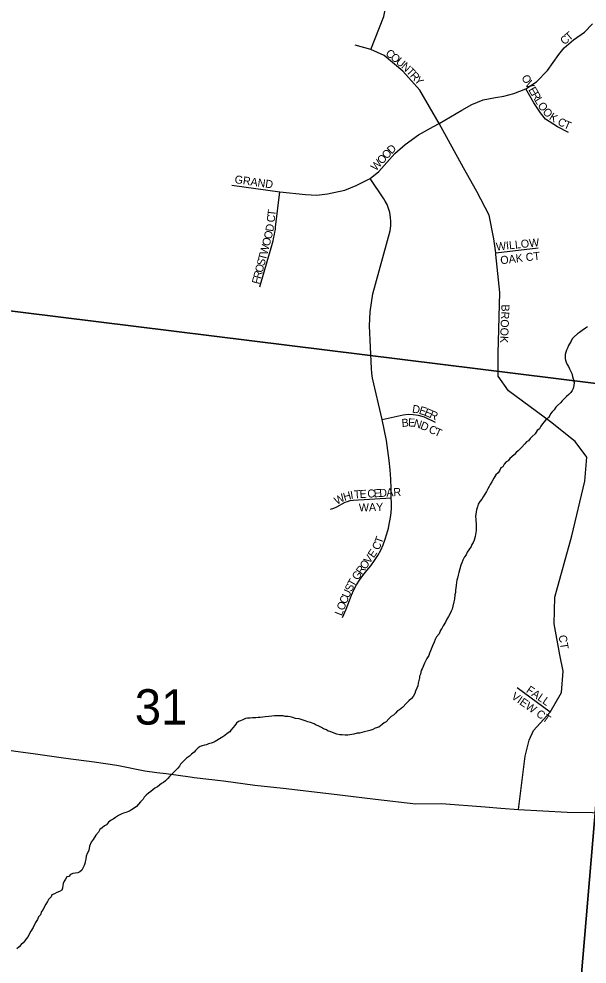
# Model space of a CAD drawing. Extents: x 1310247 to 1664935, y 284496 to 704931.
# Drawn here: x 1492430 to 1495982, y 566254 to 572160 of the extents above; entities that cross this region are included whole.
import ezdxf

# ---------------------------------------------------------------- set-up
doc = ezdxf.new("R2010")
doc.units = 0
for name, color, linetype in [('GM_P_State_Location', 7, 'Continuous'), ('GM_X_County', 7, 'Continuous'), ('GM_X_Interstate_Shield', 7, 'Continuous'), ('GM_X_Minor_River_Text', 7, 'Continuous'), ('GM_X_State_Location', 7, 'Continuous'), ('GM_X_US_Location', 7, 'Continuous')]:
    doc.layers.add(name, color=color, linetype=linetype)

msp = doc.modelspace()

# ---------------------------------------------------------------- linework, layer by layer
at = {"layer": 'GM_X_County'}
for points in [[(1491265.3, 575835.8), (1496738.4, 575313.4), (1496258.3, 569855.4), (1490772.2, 570534)], [(1490772.2, 570534), (1496258.3, 569855.4), (1495789, 564325.3), (1490328.6, 565207.3)], [(1496258.3, 569855.4), (1501640.4, 570244.6), (1501203.7, 564857.8), (1495789, 564325.3)]]:
    msp.add_lwpolyline(points, close=True, dxfattribs=at)
at = {"layer": 'GM_X_Interstate_Shield'}
for points in [[(1491623.9, 567706.7), (1491721.4, 567690.8), (1491925.6, 567660.7), (1492086.4, 567633.4), (1492195.9, 567615.8), (1492300.3, 567600), (1492407.3, 567584.9), (1492486.9, 567573.4), (1492534.3, 567567), (1492723.1, 567540.4), (1492899.7, 567517.5), (1493041.8, 567495.9), (1493216.4, 567461), (1493291.7, 567451.6)], [(1493291.7, 567451.6), (1493350.4, 567444.2), (1493501, 567423.9)], [(1493501, 567423.9), (1493526.3, 567420.5), (1493708.2, 567398.7), (1493904.1, 567372.6), (1494082.1, 567352.8), (1494278.1, 567330.7), (1494436.1, 567311.3), (1494660, 567284.6), (1494912, 567255.3), (1495070.8, 567257.8), (1495343.9, 567237.3), (1495442.6, 567228.6)], [(1495442.6, 567228.6), (1495553.4, 567218.8), (1495857.1, 567203.6), (1496015.4, 567200.3), (1496177.7, 567194.9), (1496335.8, 567185.6), (1496482, 567176.6), (1496642.1, 567165.2), (1496784.3, 567158.2), (1496948.5, 567148.8), (1497076.4, 567147.9)]]:
    msp.add_lwpolyline(points, dxfattribs=at)
at = {"layer": 'GM_X_Minor_River_Text'}
for points in [[(1495985.3, 570235.8), (1495971.1, 570228.1), (1495950.6, 570212.5), (1495934.3, 570200.9), (1495922, 570191.2), (1495901.5, 570173.6), (1495889.1, 570159.9), (1495882.7, 570146), (1495872.3, 570130.2), (1495865.9, 570118.3), (1495859.5, 570102.4), (1495853.2, 570090.5), (1495848.8, 570076.5), (1495844.4, 570062.6), (1495844.1, 570050.6), (1495843.8, 570038.5), (1495847.5, 570026.4), (1495851.2, 570014.2), (1495856.9, 570000), (1495864.6, 569987.8), (1495872.3, 569973.6), (1495879.9, 569957.3), (1495885.6, 569945.1), (1495891.1, 569924.9), (1495894.7, 569910.7), (1495900.2, 569888.5), (1495899.7, 569868.4), (1495895.2, 569850.5), (1495888.9, 569838.6), (1495880.5, 569824.8), (1495868.2, 569813), (1495853.8, 569801.3), (1495837.3, 569783.7), (1495825, 569773.9), (1495814.7, 569760.2), (1495796.2, 569744.6), (1495785.9, 569732.8), (1495775.4, 569717), (1495763.1, 569705.2), (1495752.7, 569691.4), (1495742.1, 569669.6), (1495727.8, 569659.9), (1495713.3, 569642.2), (1495703, 569630.4), (1495692.6, 569614.7), (1495684.1, 569598.8), (1495669.8, 569587.1), (1495657.2, 569567.3), (1495638.7, 569549.8), (1495626.4, 569538), (1495616, 569524.2), (1495603.8, 569516.5), (1495593.5, 569504.7), (1495572.8, 569481.1), (1495550.2, 569461.6), (1495537.9, 569449.9), (1495527.5, 569438.1), (1495511.1, 569422.4), (1495498.8, 569412.7), (1495488.4, 569398.9), (1495476.2, 569391.2), (1495463.8, 569377.5), (1495455.4, 569361.6), (1495443.1, 569353.9), (1495436.7, 569340), (1495426.3, 569324.2), (1495411.9, 569310.5), (1495399.4, 569290.7), (1495386.7, 569267)], [(1495386.7, 569267), (1495376.3, 569251.2), (1495369.9, 569237.3), (1495361.5, 569223.4), (1495353.1, 569207.6), (1495342.6, 569189.8), (1495332.2, 569174), (1495323.7, 569158.1), (1495311.4, 569144.4), (1495300.9, 569126.6), (1495296.5, 569110.6), (1495290, 569092.7), (1495287.6, 569078.7), (1495284.9, 569050.7), (1495286.5, 569034.6), (1495286.1, 569020.5), (1495287.8, 569006.4), (1495289.4, 568992.3), (1495289, 568974.3), (1495288.7, 568962.2), (1495286.3, 568950.3), (1495281.7, 568926.3), (1495275.1, 568902.3), (1495268.7, 568888.5), (1495260.4, 568876.6), (1495258, 568862.6), (1495241.5, 568843), (1495233, 568827.1), (1495226.6, 568811.2), (1495216.3, 568799.4), (1495205.7, 568777.6), (1495199.3, 568761.7), (1495192.8, 568745.8), (1495186.3, 568723.9), (1495179.6, 568700), (1495175.2, 568684), (1495170.7, 568666.1), (1495168.4, 568652.1), (1495166.1, 568640.1), (1495163.5, 568620.1), (1495161.1, 568604.1), (1495158.8, 568590.1), (1495158.4, 568576), (1495156, 568562), (1495153.3, 568534), (1495148.9, 568518), (1495142.2, 568490.1), (1495137.7, 568472.2), (1495131.3, 568458.2), (1495122.8, 568440.4), (1495114.5, 568426.6), (1495106, 568408.7), (1495097.5, 568390.8), (1495082.8, 568367.1), (1495074.4, 568351.3), (1495066.1, 568339.4), (1495057.5, 568317.6), (1495040.9, 568297.9), (1495032.5, 568282.1), (1495026.1, 568266.2), (1495015.4, 568242.3), (1495002.6, 568210.5), (1494996.2, 568196.6), (1494991.9, 568182.7), (1494979.3, 568162.9), (1494973, 568151), (1494964.5, 568133.2), (1494956, 568113.3), (1494951.6, 568099.4), (1494945.3, 568087.5), (1494940.7, 568065.5), (1494934.4, 568053.6), (1494934.1, 568041.6), (1494929.7, 568025.7), (1494925.2, 568009.7), (1494922.8, 567991.7), (1494916.4, 567977.8), (1494909.9, 567959.9), (1494905.5, 567944), (1494895, 567926.2), (1494884.6, 567912.4), (1494868.2, 567898.7), (1494851.7, 567881.1), (1494829.1, 567859.5), (1494808.6, 567842), (1494796.4, 567836.3), (1494784, 567822.5), (1494771.6, 567808.8), (1494757.4, 567801.1), (1494742.9, 567785.4), (1494726.4, 567767.8), (1494714.2, 567762.1), (1494699.9, 567750.4), (1494679.4, 567734.8), (1494657.2, 567727.4), (1494642.9, 567719.7), (1494622.7, 567714.2), (1494606.5, 567708.6), (1494588.4, 567705), (1494574.2, 567701.3), (1494558.1, 567697.7)], [(1494558.1, 567697.7), (1494544, 567696.1), (1494523.8, 567690.6), (1494511.7, 567688.9), (1494497.6, 567687.2), (1494485.5, 567683.5), (1494469.5, 567683.9), (1494451.5, 567686.4), (1494435.4, 567686.8), (1494417.5, 567691.2), (1494399.6, 567697.7), (1494375.7, 567706.3), (1494363.7, 567708.7), (1494351.9, 567717), (1494334, 567723.4), (1494322.2, 567731.8), (1494300.4, 567742.4), (1494288.5, 567746.7), (1494274.6, 567755.1), (1494252.8, 567763.7), (1494236.8, 567768.1), (1494224.9, 567772.4), (1494213, 567776.7), (1494201, 567781), (1494181.1, 567785.5), (1494159.1, 567788.1), (1494141.2, 567794.6), (1494125.3, 567799), (1494113.3, 567801.3), (1494095.2, 567801.7), (1494081.2, 567804.1), (1494067.2, 567804.4), (1494049.2, 567804.9), (1494027.1, 567805.5), (1494011, 567803.8), (1493992.9, 567800.3), (1493968.7, 567798.9), (1493954.7, 567797.2), (1493938.6, 567795.6), (1493926.5, 567793.9), (1493910.4, 567792.3), (1493890.3, 567792.8), (1493876.2, 567791.2), (1493858.1, 567789.6), (1493846.1, 567787.9), (1493833.9, 567782.2), (1493815.6, 567774.6), (1493803.4, 567768.9), (1493789.1, 567759.2), (1493778.8, 567745.5), (1493768.4, 567731.7), (1493753.9, 567716), (1493747.6, 567704.1), (1493731.3, 567694.4), (1493717, 567682.8), (1493704.7, 567673), (1493684.3, 567661.5), (1493668, 567651.9), (1493655.8, 567644.2), (1493643.6, 567638.4), (1493631.5, 567634.7), (1493615.3, 567629.1), (1493603.1, 567623.4), (1493589, 567621.7), (1493574.9, 567618.1), (1493562.7, 567612.4), (1493550.4, 567604.7), (1493534, 567589), (1493525.7, 567577.2), (1493509.3, 567565.5), (1493497, 567553.8), (1493476.6, 567540.2), (1493462.2, 567526.6), (1493451.8, 567514.8), (1493439.5, 567503), (1493433.2, 567491.2), (1493422.8, 567477.4), (1493408.4, 567463.7), (1493396.1, 567451.9), (1493385.7, 567440.2), (1493371.3, 567426.5), (1493360.9, 567412.7), (1493346.5, 567399), (1493334.3, 567389.2), (1493322, 567381.5), (1493307.7, 567371.8), (1493295.4, 567362.1), (1493279.1, 567352.5), (1493266.8, 567342.8), (1493254.6, 567333), (1493240.2, 567321.4), (1493225.9, 567309.7), (1493213.5, 567295.9), (1493207.2, 567284), (1493190.7, 567268.4), (1493176.3, 567252.7), (1493163.9, 567238.9), (1493149.5, 567227.3), (1493133.2, 567217.7), (1493121, 567209.9), (1493098.7, 567200.4)], [(1493098.7, 567200.4), (1493084.5, 567196.8), (1493072.4, 567193.1), (1493052, 567181.5), (1493033.7, 567170), (1493019.3, 567158.3), (1493007.2, 567152.6), (1492990.8, 567140.9), (1492976.3, 567123.2), (1492964.1, 567117.5), (1492949.8, 567105.8), (1492935.4, 567094.1), (1492927, 567078.3), (1492910.5, 567058.6), (1492893.7, 567032.9), (1492881.3, 567015.2), (1492870.6, 566991.4), (1492865.9, 566963.4), (1492857.4, 566945.5), (1492850.9, 566927.6), (1492848.5, 566909.6), (1492844, 566893.7), (1492841.7, 566881.7), (1492837.4, 566869.8), (1492831.1, 566857.9), (1492822.6, 566840), (1492810.3, 566830.3), (1492798.1, 566824.6), (1492782, 566821), (1492765.9, 566819.4), (1492751.7, 566813.7), (1492741.4, 566801.9), (1492729.2, 566798.2), (1492720.9, 566784.4), (1492712.5, 566772.5), (1492706.1, 566756.6), (1492703.8, 566744.6), (1492701.4, 566728.6), (1492697, 566716.7), (1492682.7, 566707), (1492666.6, 566701.4), (1492652.3, 566693.7), (1492636.1, 566686.1), (1492631.7, 566674.2), (1492615.2, 566656.5), (1492608.9, 566644.6), (1492598.5, 566628.8), (1492590.1, 566613), (1492581.6, 566595.1), (1492571.2, 566583.4), (1492564.7, 566561.4), (1492552.3, 566549.7), (1492545.8, 566531.8), (1492533.3, 566514), (1492518.5, 566482.3), (1492503.8, 566458.6), (1492495.5, 566444.8), (1492487, 566426.9), (1492474.5, 566411.2), (1492466.2, 566399.3), (1492455.9, 566387.5), (1492443.5, 566375.8), (1492431.1, 566362), (1492416.8, 566348.4)]]:
    msp.add_lwpolyline(points, dxfattribs=at)
at = {"layer": 'GM_X_State_Location'}
for points in [[(1494628.9, 571968.8), (1494711.6, 572174.1), (1494737.3, 572316.7), (1494754.4, 572584.7), (1494797.1, 572981.1), (1494798, 572994.7)], [(1493760.1, 571120.7), (1494060.4, 571079.2), (1494222.3, 571061.8), (1494291.8, 571058.7), (1494359.7, 571065.9), (1494468.2, 571089.8), (1494537.7, 571118.5), (1494624.7, 571162.6), (1494679.5, 571206.2), (1494779.5, 571319.7), (1494844.9, 571375.5), (1494928.7, 571436.2), (1495020.6, 571487), (1495057.5, 571507.2), (1495198.1, 571588.6), (1495261.9, 571625.7), (1495331.8, 571654.4), (1495409.5, 571668.6), (1495461.5, 571676.4), (1495523.3, 571693.9), (1495598.4, 571723.5), (1495665.6, 571767.5), (1495734.7, 571837.9), (1495805.9, 571938.2), (1495837.7, 571978.9), (1495896.9, 572029.2), (1495966.1, 572077.1), (1496015.9, 572128.5)], [(1495553.4, 567218.8), (1495594.4, 567553.6), (1495619.1, 567652.1), (1495647.8, 567713.7), (1495750.8, 567827.5), (1495822, 567950), (1495832.7, 568083.4), (1495812.1, 568186.1), (1495775.2, 568379.1), (1495779.3, 568547.5), (1495886.1, 568929.5), (1495968.2, 569270.4), (1495979.6, 569422.2), (1495907.3, 569518.5), (1495752.5, 569642.4), (1495491, 569835), (1495425.7, 569928), (1495425.7, 570069), (1495436, 570450.9), (1495411.9, 570688.3), (1495410.4, 570698.7), (1495398.2, 570784.7), (1495370.6, 570932.6), (1495291.5, 571080.5), (1495208.9, 571228.5), (1495057.5, 571507.2), (1494937.1, 571713.6), (1494830.5, 571834), (1494713.5, 571930.3), (1494628.9, 571968.8), (1494531.1, 571995.7)], [(1495866.4, 571449.7), (1495797.4, 571486.4), (1495721.6, 571534), (1495689.9, 571571.9), (1495649, 571634.7), (1495598.4, 571723.5)], [(1494453, 568419.4), (1494476, 568472.4), (1494497.2, 568526.1), (1494509.7, 568559.4), (1494524.4, 568591.8), (1494541.1, 568623.2), (1494559.9, 568653.5), (1494580.6, 568682.4), (1494605.8, 568712.1), (1494629.6, 568742.9), (1494652.1, 568774.7), (1494673.1, 568807.5), (1494692.6, 568841.2), (1494706.8, 568874.5), (1494719.5, 568908.3), (1494730.4, 568942.8), (1494739.7, 568977.7), (1494747.2, 569013.1), (1494753.1, 569043.4), (1494756.9, 569074), (1494758.8, 569104.8), (1494758.7, 569135.7), (1494756.7, 569166.5), (1494756.3, 569225.3), (1494754.1, 569284), (1494750.2, 569342.6), (1494744.6, 569401.1), (1494727.8, 569524.8), (1494700.9, 569657.6), (1494640.6, 569915.5), (1494635.9, 569945.2), (1494633, 569975.8), (1494622.5, 570241), (1494623.4, 570286), (1494626.3, 570329.1), (1494633, 570385.5), (1494643.1, 570442.8), (1494749.8, 570836.4), (1494754.5, 570866), (1494755.5, 570894.7), (1494753.6, 570919.6), (1494748.8, 570949.3), (1494741.1, 570974.2), (1494731.6, 570999.1), (1494719.1, 571021.1), (1494710.3, 571034.7), (1494624.7, 571162.6)], [(1493936.7, 570485), (1493986.5, 570658.4), (1494002.2, 570714), (1494018.3, 570772.2), (1494021.8, 570784.7), (1494028.5, 570815.1), (1494030.4, 570827.3), (1494033.2, 570843.7), (1494034.4, 570858.6), (1494060.4, 571079.2)], [(1495410.4, 570698.7), (1495675.8, 570729.6)], [(1494700.9, 569657.6), (1494833, 569686.8), (1494863.7, 569689.6), (1494895.3, 569688.7), (1494926.8, 569683.9), (1494963.2, 569672.4), (1495032, 569639)], [(1494377.2, 569095.8), (1494397.9, 569103.6), (1494416.6, 569111.5), (1494469.7, 569139.5), (1494484.8, 569145.2), (1494500.5, 569149.5), (1494518.5, 569151.7), (1494756.7, 569166.5)], [(1495750.8, 567827.5), (1495544.1, 567980)]]:
    msp.add_lwpolyline(points, dxfattribs=at)

# ---------------------------------------------------------------- texts
at = {"layer": 'GM_P_State_Location'}
for s, rotation, p in [('T', 40.06791, (1495869.8, 572020.3)), ('C', 41.85542, (1495840.6, 571994.1)), ('C', 320.76358, (1494717.7, 571937.3)), ('O', 320.75982, (1494748.4, 571912.3)), ('U', 320.75982, (1494782.5, 571884.5)), ('N', 317.58221, (1494816, 571857.1)), ('T', 312.89321, (1494847.7, 571828.2)), ('R', 312.49255, (1494871.6, 571802.5)), ('Y', 312.51513, (1494898.3, 571773.3)), ('O', 299.8506, (1495569.2, 571793.9)), ('V', 299.83164, (1495591.1, 571755.7)), ('E', 299.86272, (1495613, 571717.5)), ('R', 299.84732, (1495630.5, 571687)), ('L', 301.34632, (1495650.9, 571651.4)), ('O', 303.36134, (1495670.3, 571619.7)), ('O', 313.00874, (1495700.1, 571575.7)), ('K', 326.9904, (1495740.3, 571535)), ('C', 332.23984, (1495792.8, 571501.7)), ('T', 336.33515, (1495831.4, 571481.6)), ('D', 43.96455, (1494759.1, 571311.9)), ('O', 47.13473, (1494699.8, 571248)), ('O', 47.14854, (1494729.7, 571280.2)), ('W', 47.14045, (1494660.9, 571206)), ('GRAND', 351.87427, (1493775.9, 571134.1)), ('T', 83.10284, (1494032.4, 570925.1)), ('C', 83.09405, (1494027.6, 570885.8)), ('O', 75.94838, (1494007.7, 570779.8)), ('D', 81.64887, (1494019.5, 570827.8)), ('O', 75.10955, (1493996.2, 570736.5)), ('WILLOW', 5.91051, (1495414.8, 570711.8)), ('W', 75.07961, (1493981.5, 570681.2)), ('OAK CT', 6.71481, (1495442.4, 570626.3)), ('S', 75.07561, (1493963.4, 570613.2)), ('T', 75.08381, (1493972.4, 570647.2)), ('R', 75.0973, (1493941.8, 570532.4)), ('O', 75.08405, (1493952, 570570.6)), ('F', 75.07561, (1493932.8, 570498.3)), ('BROOK', 267.66377, (1495447.2, 570376.5)), ('D', 351.31034, (1494885.8, 569700)), ('E', 342.5759, (1494927.3, 569693.8)), ('E', 336.9808, (1494959.7, 569683.7)), ('R', 336.15093, (1494991.9, 569670)), ('B', 4.96132, (1494824.3, 569609.7)), ('E', 359.34428, (1494862.4, 569613.1)), ('N', 342.96156, (1494893.9, 569613.3)), ('D', 336.43695, (1494934.6, 569600.9)), ('C', 335.8896, (1494986.8, 569578)), ('T', 335.85446, (1495023, 569561.8)), ('R', 3.15828, (1494772, 569177.2)), ('W', 27.85094, (1494416.7, 569122.2)), ('H', 16.03548, (1494464.8, 569147.9)), ('I', 8.86581, (1494505.4, 569159.7)), ('T', 3.99218, (1494526.1, 569163)), ('E', 3.22529, (1494561, 569165.4)), ('C', 3.21157, (1494609.4, 569168.1)), ('E', 3.17074, (1494649, 569170.3)), ('D', 3.1954, (1494684.1, 569172.3)), ('A', 3.19317, (1494728.1, 569174.7)), ('WAY', 1.7347, (1494555.7, 569081.5)), ('C', 64.75249, (1494679.3, 568836.1)), ('T', 69.75026, (1494698, 568876.3)), ('V', 54.52078, (1494621.7, 568751.8)), ('E', 55.25732, (1494647.6, 568788.1)), ('O', 54.52078, (1494596.2, 568715.9)), ('G', 54.66054, (1494547.8, 568647.8)), ('R', 54.53852, (1494573.2, 568683.7)), ('T', 60.52617, (1494523.7, 568607.4)), ('U', 65.76228, (1494491.5, 568536.4)), ('S', 65.26876, (1494509.5, 568576.4)), ('C', 67.65288, (1494476.6, 568500.2)), ('L', 68.5995, (1494447.8, 568426.7)), ('O', 68.58423, (1494460.6, 568459.4)), ('CT', 279.47021, (1495803.5, 568306)), ('FALL', 325.41159, (1495597.1, 567955.8)), ('VIEW CT', 324.92287, (1495503.8, 567916.2))]:
    msp.add_text(s, height=50, rotation=rotation, dxfattribs=at).set_placement(p)
at = {"layer": 'GM_X_US_Location'}
msp.add_text('31', height=221, rotation=0.00001, dxfattribs=at).set_placement((1493154.2, 567750.4))

doc.saveas('drawing.dxf')
